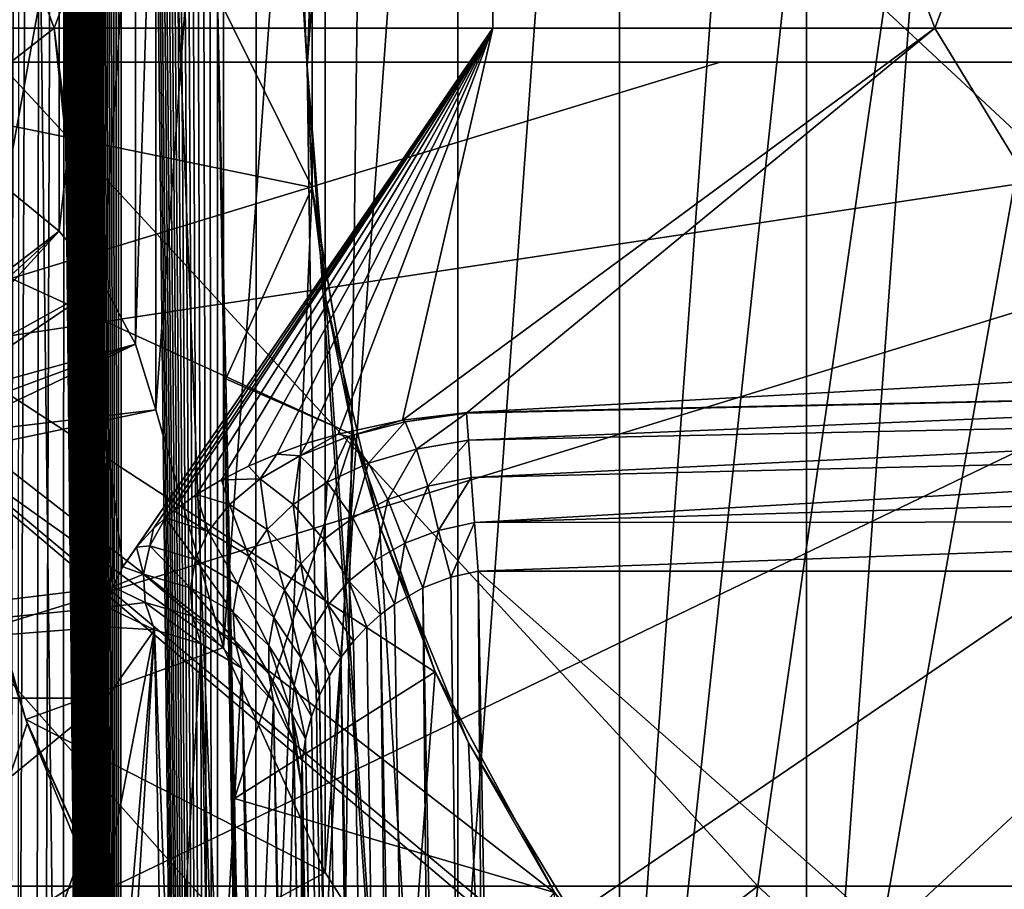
# Model space of a CAD drawing. Header units: metres. Extents: x -24 to 24, y -69 to 184.
# Tile 761 of 896: x -2.5 to -1.14, y 152.76 to 153.96. Entities that reach past the tile are written whole.
import ezdxf

# ---------------------------------------------------------------- set-up
doc = ezdxf.new("R2010")
doc.units = ezdxf.units.M
for name, color, linetype in [('4035', 7, 'CONTINUOUS'), ('4050', 7, 'CONTINUOUS'), ('4056', 2, 'CONTINUOUS'), ('4058', 2, 'CONTINUOUS'), ('4068', 2, 'CONTINUOUS'), ('4069', 2, 'CONTINUOUS'), ('4097', 7, 'CONTINUOUS'), ('4099', 7, 'CONTINUOUS'), ('4121', 7, 'CONTINUOUS'), ('4189', 7, 'CONTINUOUS'), ('4190', 7, 'CONTINUOUS'), ('4191', 7, 'CONTINUOUS'), ('4209', 7, 'CONTINUOUS'), ('4210', 7, 'CONTINUOUS'), ('4229', 7, 'CONTINUOUS'), ('4232', 7, 'CONTINUOUS'), ('607', 7, 'CONTINUOUS'), ('608', 7, 'CONTINUOUS'), ('618', 7, 'CONTINUOUS'), ('684', 7, 'CONTINUOUS'), ('685', 7, 'CONTINUOUS'), ('688', 7, 'CONTINUOUS'), ('689', 7, 'CONTINUOUS'), ('692', 7, 'CONTINUOUS'), ('697', 7, 'CONTINUOUS')]:
    doc.layers.add(name, color=color, linetype=linetype)

msp = doc.modelspace()

# ---------------------------------------------------------------- linework, layer by layer
at = {"layer": '4035'}
for points in [[(-2.173753, 147.8, -24.152377), (-4.330005, 147.8, -23.860293), (-4.316752, 160.06449, -23.862694)], [(-2.167046, 160.06449, -24.152979), (-2.173753, 147.8, -24.152377), (-4.316752, 160.06449, -23.862694)], [(0, 160.06449, -24.25), (-2.173753, 147.8, -24.152377), (-2.167046, 160.06449, -24.152979)], [(0, 160.06449, -24.25), (0, 147.8, -24.25), (-2.173753, 147.8, -24.152377)], [(-4.330005, 147.8, 23.860293), (-2.173753, 147.8, 24.152377), (-3.169051, 153.179163, 24.042039)], [(-3.169051, 153.179163, 24.042039), (-2.173753, 147.8, 24.152377), (-3.026469, 152.715525, 24.060403)]]:
    msp.add_3dface(points, dxfattribs=at)
at = {"layer": '4050'}
for points in [[(-2.111006, 147.74019, -23.455195), (-2.959514, 158.202198, -21.216058), (-4.205015, 147.74019, -23.171542)], [(-1.976525, 158.202198, -21.3301), (-2.959514, 158.202198, -21.216058), (-2.111006, 147.74019, -23.455195)], [(-0.989318, 158.202198, -21.398623), (-1.976525, 158.202198, -21.3301), (-2.111006, 147.74019, -23.455195)], [(0, 147.74019, -23.55), (-0.989318, 158.202198, -21.398623), (-2.111006, 147.74019, -23.455195)], [(-2.547603, 153.170466, 22.300147), (-2.487076, 152.985148, 22.344918), (-4.205015, 147.74019, 23.171542)], [(-2.487076, 152.985148, 22.344918), (-2.41304, 152.804675, 22.389965), (-4.205015, 147.74019, 23.171542)], [(-2.41304, 152.804675, 22.389965), (-2.325973, 152.630216, 22.434858), (-4.205015, 147.74019, 23.171542)]]:
    msp.add_3dface(points, dxfattribs=at)
at = {"layer": '4056'}
for points in [[(-2.5, 146.7, -4.35), (-2.359727, 146.7, -4.363234), (-2.498407, 160.029239, -4.350002)], [(-2.498407, 160.029239, -4.350002), (-2.359727, 146.7, -4.363234), (-2.4964, 160.028443, -4.350009)], [(-2.4964, 160.028443, -4.350009), (-2.359727, 146.7, -4.363234), (-2.494571, 160.027181, -4.35002)], [(-2.494571, 160.027181, -4.35002), (-2.359727, 146.7, -4.363234), (-2.49288, 160.02556, -4.350034)], [(-2.49288, 160.02556, -4.350034), (-2.359727, 146.7, -4.363234), (-2.491226, 160.023552, -4.350051)], [(-2.491226, 160.023552, -4.350051), (-2.359727, 146.7, -4.363234), (-2.4896, 160.02117, -4.350072)], [(-2.4896, 160.02117, -4.350072), (-2.359727, 146.7, -4.363234), (-2.488017, 160.018463, -4.350096)], [(-2.488017, 160.018463, -4.350096), (-2.359727, 146.7, -4.363234), (-2.486462, 160.015431, -4.350122)], [(-2.486462, 160.015431, -4.350122), (-2.359727, 146.7, -4.363234), (-2.484919, 160.012057, -4.350152)], [(-2.484919, 160.012057, -4.350152), (-2.359727, 146.7, -4.363234), (-2.483375, 160.008316, -4.350184)], [(-2.483375, 160.008316, -4.350184), (-2.359727, 146.7, -4.363234), (-2.481822, 160.004186, -4.35022)], [(-2.481822, 160.004186, -4.35022), (-2.359727, 146.7, -4.363234), (-2.480257, 159.99965, -4.35026)], [(-2.480257, 159.99965, -4.35026), (-2.359727, 146.7, -4.363234), (-2.478677, 159.99469, -4.350303)], [(-2.478677, 159.99469, -4.350303), (-2.359727, 146.7, -4.363234), (-2.477075, 159.989274, -4.35035)], [(-2.477075, 159.989274, -4.35035), (-2.359727, 146.7, -4.363234), (-2.475444, 159.983354, -4.350402)], [(-2.475444, 159.983354, -4.350402), (-2.359727, 146.7, -4.363234), (-2.473776, 159.976882, -4.350459)], [(-2.473776, 159.976882, -4.350459), (-2.359727, 146.7, -4.363234), (-2.472067, 159.969808, -4.35052)], [(-2.472067, 159.969808, -4.35052), (-2.359727, 146.7, -4.363234), (-2.470313, 159.96208, -4.350588)], [(-2.470313, 159.96208, -4.350588), (-2.359727, 146.7, -4.363234), (-2.468509, 159.953643, -4.350661)], [(-2.468509, 159.953643, -4.350661), (-2.359727, 146.7, -4.363234), (-2.466654, 159.944443, -4.350742)], [(-2.466654, 159.944443, -4.350742), (-2.359727, 146.7, -4.363234), (-2.464744, 159.934422, -4.350829)], [(-2.464744, 159.934422, -4.350829), (-2.359727, 146.7, -4.363234), (-2.462775, 159.92351, -4.350924)], [(-2.462775, 159.92351, -4.350924), (-2.359727, 146.7, -4.363234), (-2.460744, 159.91163, -4.351028)], [(-2.460744, 159.91163, -4.351028), (-2.359727, 146.7, -4.363234), (-2.458648, 159.8987, -4.351141)], [(-2.458648, 159.8987, -4.351141), (-2.359727, 146.7, -4.363234), (-2.456481, 159.884631, -4.351264)], [(-2.456481, 159.884631, -4.351264), (-2.359727, 146.7, -4.363234), (-2.454242, 159.86933, -4.351397)], [(-2.454242, 159.86933, -4.351397), (-2.359727, 146.7, -4.363234), (-2.451925, 159.852692, -4.351542)], [(-2.451925, 159.852692, -4.351542), (-2.359727, 146.7, -4.363234), (-2.449528, 159.834604, -4.3517)], [(-2.449528, 159.834604, -4.3517), (-2.359727, 146.7, -4.363234), (-2.447045, 159.814946, -4.351872)], [(-2.447045, 159.814946, -4.351872), (-2.359727, 146.7, -4.363234), (-2.444474, 159.793583, -4.352058)], [(-2.444474, 159.793583, -4.352058), (-2.359727, 146.7, -4.363234), (-2.44181, 159.770373, -4.352261)], [(-2.44181, 159.770373, -4.352261), (-2.359727, 146.7, -4.363234), (-2.439049, 159.745161, -4.352481)], [(-2.439049, 159.745161, -4.352481), (-2.359727, 146.7, -4.363234), (-2.436186, 159.717778, -4.35272)], [(-2.436186, 159.717778, -4.35272), (-2.359727, 146.7, -4.363234), (-2.433217, 159.688042, -4.352979)], [(-2.433217, 159.688042, -4.352979), (-2.359727, 146.7, -4.363234), (-2.430136, 159.655754, -4.353261)], [(-2.430136, 159.655754, -4.353261), (-2.359727, 146.7, -4.363234), (-2.42694, 159.620701, -4.353567)], [(-2.42694, 159.620701, -4.353567), (-2.359727, 146.7, -4.363234), (-2.423624, 159.58265, -4.353899)], [(-2.423624, 159.58265, -4.353899), (-2.359727, 146.7, -4.363234), (-2.420181, 159.541349, -4.354259)], [(-2.420181, 159.541349, -4.354259), (-2.359727, 146.7, -4.363234), (-2.416608, 159.496528, -4.354651)], [(-2.416608, 159.496528, -4.354651), (-2.359727, 146.7, -4.363234), (-2.412897, 159.447888, -4.355075)], [(-2.412897, 159.447888, -4.355075), (-2.359727, 146.7, -4.363234), (-2.409045, 159.395112, -4.355536)], [(-2.409045, 159.395112, -4.355536), (-2.359727, 146.7, -4.363234), (-2.405044, 159.337853, -4.356035)], [(-2.405044, 159.337853, -4.356035), (-2.359727, 146.7, -4.363234), (-2.400889, 159.275735, -4.356577)], [(-2.400889, 159.275735, -4.356577), (-2.359727, 146.7, -4.363234), (-2.396574, 159.208352, -4.357165)], [(-2.396574, 159.208352, -4.357165), (-2.359727, 146.7, -4.363234), (-2.392092, 159.135265, -4.357803)], [(-2.392092, 159.135265, -4.357803), (-2.359727, 146.7, -4.363234), (-2.387437, 159.055995, -4.358495)], [(-2.387437, 159.055995, -4.358495), (-2.359727, 146.7, -4.363234), (-2.382601, 158.970028, -4.359245)], [(-2.382601, 158.970028, -4.359245), (-2.359727, 146.7, -4.363234), (-2.377578, 158.876803, -4.360059)], [(-2.377578, 158.876803, -4.360059), (-2.359727, 146.7, -4.363234), (-2.37236, 158.775717, -4.360941)], [(-2.37236, 158.775717, -4.360941), (-2.359727, 146.7, -4.363234), (-2.366941, 158.666112, -4.361898)], [(-2.366941, 158.666112, -4.361898), (-2.359727, 146.7, -4.363234), (-2.361311, 158.54728, -4.362935)], [(-2.361311, 158.54728, -4.362935), (-2.359727, 146.7, -4.363234), (-2.355464, 158.418452, -4.364059)], [(-2.359727, 146.7, -4.363234), (-2.224405, 146.7, -4.402471), (-2.355464, 158.418452, -4.364059)], [(-2.355464, 158.418452, -4.364059), (-2.224405, 146.7, -4.402471), (-2.349391, 158.278796, -4.365278)], [(-2.349391, 158.278796, -4.365278), (-2.224405, 146.7, -4.402471), (-2.343084, 158.127411, -4.366599)], [(-2.343084, 158.127411, -4.366599), (-2.224405, 146.7, -4.402471), (-2.336534, 157.963321, -4.368031)], [(-2.336534, 157.963321, -4.368031), (-2.224405, 146.7, -4.402471), (-2.329733, 157.785471, -4.369583)], [(-2.329733, 157.785471, -4.369583), (-2.224405, 146.7, -4.402471), (-2.322672, 157.59272, -4.371265)], [(-2.322672, 157.59272, -4.371265), (-2.224405, 146.7, -4.402471), (-2.31534, 157.383807, -4.373088)], [(-2.31534, 157.383807, -4.373088), (-2.224405, 146.7, -4.402471), (-2.307726, 157.157295, -4.375065)], [(-2.307726, 157.157295, -4.375065), (-2.224405, 146.7, -4.402471), (-2.299816, 156.911576, -4.377209)], [(-2.299816, 156.911576, -4.377209), (-2.224405, 146.7, -4.402471), (-2.291595, 156.644872, -4.379537)], [(-2.291595, 156.644872, -4.379537), (-2.224405, 146.7, -4.402471), (-2.283046, 156.355209, -4.382064)], [(-2.283046, 156.355209, -4.382064), (-2.224405, 146.7, -4.402471), (-2.274154, 156.040391, -4.384812)], [(-2.274154, 156.040391, -4.384812), (-2.224405, 146.7, -4.402471), (-2.2649, 155.697964, -4.3878)], [(-2.2649, 155.697964, -4.3878), (-2.224405, 146.7, -4.402471), (-2.255265, 155.325177, -4.391053)], [(-2.255265, 155.325177, -4.391053), (-2.224405, 146.7, -4.402471), (-2.245227, 154.918933, -4.394599)], [(-2.245227, 154.918933, -4.394599), (-2.224405, 146.7, -4.402471), (-2.234762, 154.475726, -4.398466)], [(-2.234762, 154.475726, -4.398466), (-2.224405, 146.7, -4.402471), (-2.223845, 153.991568, -4.402692)], [(-2.224405, 146.7, -4.402471), (-2.098747, 146.695637, -4.466362), (-2.223845, 153.991568, -4.402692)], [(-2.223845, 153.991568, -4.402692), (-2.098747, 146.695637, -4.466362), (-2.212447, 153.461891, -4.407314)], [(-2.212447, 153.461891, -4.407314), (-2.098747, 146.695637, -4.466362), (-2.200536, 152.881424, -4.41238)], [(-2.200536, 152.881424, -4.41238), (-2.098747, 146.695637, -4.466362), (-2.188074, 152.244034, -4.417942)]]:
    msp.add_3dface(points, dxfattribs=at)
at = {"layer": '4058'}
for points in [[(-2.092826, 154.073427, -4.401977), (-2.223845, 153.991568, -4.402692), (-2.092826, 153.726573, -4.405004)], [(-2.223845, 153.991568, -4.402692), (-2.212447, 153.461891, -4.407314), (-2.092826, 153.726573, -4.405004)], [(-2.092826, 153.726573, -4.405004), (-2.212447, 153.461891, -4.407314), (-2.035739, 153.384483, -4.40799)], [(-2.212447, 153.461891, -4.407314), (-2.200536, 152.881424, -4.41238), (-2.035739, 153.384483, -4.40799)], [(-2.035739, 153.384483, -4.40799), (-2.200536, 152.881424, -4.41238), (-1.923132, 153.05646, -4.410852)], [(-1.923132, 153.05646, -4.410852), (-2.200536, 152.881424, -4.41238), (-1.758052, 152.751412, -4.413514)], [(-2.200536, 152.881424, -4.41238), (-2.188074, 152.244034, -4.417942), (-1.758052, 152.751412, -4.413514)]]:
    msp.add_3dface(points, dxfattribs=at)
at = {"layer": '4068'}
for points in [[(-2.092826, 153.726573, 5.435004), (-2.4, 160.902618, 5.37238), (-2.092826, 154.073427, 5.431977)], [(-2.4, 146.695637, 5.496362), (-2.4, 160.902618, 5.37238), (-2.092826, 153.726573, 5.435004)], [(-2.035739, 153.384483, 5.43799), (-2.4, 146.695637, 5.496362), (-2.092826, 153.726573, 5.435004)], [(-1.923132, 153.05646, 5.440852), (-2.4, 146.695637, 5.496362), (-2.035739, 153.384483, 5.43799)], [(-1.758052, 152.751412, 5.443514), (-2.4, 146.695637, 5.496362), (-1.923132, 153.05646, 5.440852)]]:
    msp.add_3dface(points, dxfattribs=at)
at = {"layer": '4069'}
for points in [[(-2.492755, 160.902624, 5.35393), (-2.558981, 146.695637, 5.46007), (-2.520541, 160.902626, 5.340281)], [(-2.520986, 146.695637, 5.475809), (-2.558981, 146.695637, 5.46007), (-2.492755, 160.902624, 5.35393)], [(-2.461751, 160.902624, 5.364382), (-2.520986, 146.695637, 5.475809), (-2.492755, 160.902624, 5.35393)], [(-2.481534, 146.695637, 5.487174), (-2.520986, 146.695637, 5.475809), (-2.461751, 160.902624, 5.364382)], [(-2.431637, 160.902621, 5.370306), (-2.481534, 146.695637, 5.487174), (-2.461751, 160.902624, 5.364382)], [(-2.441008, 146.695637, 5.49406), (-2.481534, 146.695637, 5.487174), (-2.431637, 160.902621, 5.370306)], [(-2.4, 160.902618, 5.37238), (-2.441008, 146.695637, 5.49406), (-2.431637, 160.902621, 5.370306)], [(-2.4, 160.902618, 5.37238), (-2.4, 146.695637, 5.496362), (-2.441008, 146.695637, 5.49406)]]:
    msp.add_3dface(points, dxfattribs=at)
at = {"layer": '4097'}
for points in [[(-2.956938, 161.014521, 8.573859), (-2.380527, 146.863365, 8.012526), (-2.554255, 161.000688, 8.739765)], [(-2.753359, 146.863365, 7.851187), (-2.380527, 146.863365, 8.012526), (-2.956938, 161.014521, 8.573859)], [(-2.075781, 154.218017, 8.530092), (-2.554255, 161.000688, 8.739765), (-2.099992, 153.894321, 8.504521)], [(-2.554255, 161.000688, 8.739765), (-1.9983, 146.863365, 8.150136), (-2.099992, 153.894321, 8.504521)], [(-2.380527, 146.863365, 8.012526), (-1.9983, 146.863365, 8.150136), (-2.554255, 161.000688, 8.739765)], [(-2.099992, 153.894321, 8.504521), (-1.608187, 146.863365, 8.263474), (-2.07434, 153.572719, 8.495057)], [(-1.9983, 146.863365, 8.150136), (-1.608187, 146.863365, 8.263474), (-2.099992, 153.894321, 8.504521)], [(-2.07434, 153.572719, 8.495057), (-1.608187, 146.863365, 8.263474), (-1.999773, 153.258978, 8.501198)], [(-1.999773, 153.258978, 8.501198), (-1.608187, 146.863365, 8.263474), (-1.877091, 152.958442, 8.521292)], [(-1.877091, 152.958442, 8.521292), (-1.608187, 146.863365, 8.263474), (-1.707408, 152.677397, 8.552536)]]:
    msp.add_3dface(points, dxfattribs=at)
at = {"layer": '4099'}
for points in [[(-2.092814, 153.726433, -7.826314), (-3.344558, 153.983029, -7.839761), (-2.092814, 154.073567, -7.844506)], [(2.971432, 146.863365, -7.466635), (-2.971432, 146.863365, -7.466635), (-3.344558, 153.983029, -7.839761)], [(-2.035639, 153.384088, -7.808372), (-3.344558, 153.983029, -7.839761), (-2.092814, 153.726433, -7.826314)], [(-1.922878, 153.055882, -7.791171), (-3.344558, 153.983029, -7.839761), (-2.035639, 153.384088, -7.808372)], [(-1.757622, 152.750755, -7.77518), (-3.344558, 153.983029, -7.839761), (-1.922878, 153.055882, -7.791171)], [(-1.544442, 152.477082, -7.760838), (-3.344558, 153.983029, -7.839761), (-1.757622, 152.750755, -7.77518)], [(-1.289207, 152.242308, -7.748534), (-3.344558, 153.983029, -7.839761), (-1.544442, 152.477082, -7.760838)], [(2.971432, 146.863365, -7.466635), (-3.344558, 153.983029, -7.839761), (-1.289207, 152.242308, -7.748534)]]:
    msp.add_3dface(points, dxfattribs=at)
at = {"layer": '4121'}
for points in [[(-2.092826, 153.726573, -4.405004), (-2.092814, 153.726433, -7.826314), (-2.092814, 154.073567, -7.844506)], [(-2.092826, 154.073427, -4.401977), (-2.092826, 153.726573, -4.405004), (-2.092814, 154.073567, -7.844506)], [(-2.092826, 153.726573, -4.405004), (-2.035739, 153.384483, -4.40799), (-2.092814, 153.726433, -7.826314)], [(-2.035739, 153.384483, -4.40799), (-2.035639, 153.384088, -7.808372), (-2.092814, 153.726433, -7.826314)], [(-2.035739, 153.384483, -4.40799), (-1.923132, 153.05646, -4.410852), (-2.035639, 153.384088, -7.808372)], [(-1.923132, 153.05646, -4.410852), (-1.922878, 153.055882, -7.791171), (-2.035639, 153.384088, -7.808372)], [(-1.923132, 153.05646, -4.410852), (-1.758052, 152.751412, -4.413514), (-1.922878, 153.055882, -7.791171)], [(-1.758052, 152.751412, -4.413514), (-1.757622, 152.750755, -7.77518), (-1.922878, 153.055882, -7.791171)]]:
    msp.add_3dface(points, dxfattribs=at)
at = {"layer": '4189'}
for points in [[(-1.409423, 152.008551, 21.05), (-1.121322, 155.975256, 21.05), (-1.121322, 151.824744, 21.05)], [(-1.409423, 155.791449, 21.05), (-1.121322, 155.975256, 21.05), (-1.409423, 152.008551, 21.05)], [(-1.66794, 152.23206, 21.05), (-1.409423, 155.791449, 21.05), (-1.409423, 152.008551, 21.05)], [(-1.66794, 155.56794, 21.05), (-1.409423, 155.791449, 21.05), (-1.66794, 152.23206, 21.05)], [(-1.891449, 152.490577, 21.05), (-1.66794, 155.56794, 21.05), (-1.66794, 152.23206, 21.05)], [(-1.891449, 155.309423, 21.05), (-1.66794, 155.56794, 21.05), (-1.891449, 152.490577, 21.05)], [(-2.075256, 152.778678, 21.05), (-1.891449, 155.309423, 21.05), (-1.891449, 152.490577, 21.05)], [(-2.075256, 155.021322, 21.05), (-1.891449, 155.309423, 21.05), (-2.075256, 152.778678, 21.05)], [(-2.215505, 153.090315, 21.05), (-2.075256, 155.021322, 21.05), (-2.075256, 152.778678, 21.05)], [(-2.215505, 154.709685, 21.05), (-2.075256, 155.021322, 21.05), (-2.215505, 153.090315, 21.05)], [(-2.309251, 153.418947, 21.05), (-2.215505, 154.709685, 21.05), (-2.215505, 153.090315, 21.05)], [(-2.309251, 154.381053, 21.05), (-2.215505, 154.709685, 21.05), (-2.309251, 153.418947, 21.05)], [(-2.337502, 153.50958, 21.05), (-2.309251, 154.381053, 21.05), (-2.309251, 153.418947, 21.05)], [(-2.337502, 154.29042, 21.05), (-2.309251, 154.381053, 21.05), (-2.337502, 153.50958, 21.05)], [(-2.382658, 153.59308, 21.05), (-2.337502, 154.29042, 21.05), (-2.337502, 153.50958, 21.05)], [(-2.382658, 154.20692, 21.05), (-2.337502, 154.29042, 21.05), (-2.382658, 153.59308, 21.05)], [(-2.443033, 153.666335, 21.05), (-2.382658, 154.20692, 21.05), (-2.382658, 153.59308, 21.05)], [(-2.443033, 154.133665, 21.05), (-2.382658, 154.20692, 21.05), (-2.443033, 153.666335, 21.05)], [(-2.516376, 153.72661, 21.05), (-2.443033, 154.133665, 21.05), (-2.443033, 153.666335, 21.05)], [(-2.516376, 154.07339, 21.05), (-2.443033, 154.133665, 21.05), (-2.516376, 153.72661, 21.05)]]:
    msp.add_3dface(points, dxfattribs=at)
at = {"layer": '4190'}
for points in [[(-1.116538, 156.744893, 24.155875), (-1.528077, 156.546707, 24.155875), (0, 153.9, 24.25)], [(-1.528077, 156.546707, 24.155875), (-1.905481, 156.289397, 24.155875), (0, 153.9, 24.25)], [(-1.905481, 156.289397, 24.155875), (-2.240319, 155.978713, 24.155875), (0, 153.9, 24.25)], [(-2.240319, 155.978713, 24.155875), (-2.525113, 155.621593, 24.155875), (0, 153.9, 24.25)], [(-2.525113, 155.621593, 24.155875), (-2.753499, 155.226015, 24.155875), (0, 153.9, 24.25)], [(-2.753499, 155.226015, 24.155875), (-2.920378, 154.800817, 24.155875), (0, 153.9, 24.25)], [(-2.920378, 154.800817, 24.155875), (-3.022019, 154.355496, 24.155875), (0, 153.9, 24.25)], [(-3.022019, 154.355496, 24.155875), (-3.056154, 153.9, 24.155875), (0, 153.9, 24.25)], [(0, 153.9, 24.25), (-3.056154, 153.9, 24.155875), (-1.528801, 153.9, 24.226463)]]:
    msp.add_3dface(points, dxfattribs=at)
at = {"layer": '4191'}
for points in [[(-1.528801, 153.9, 24.226463), (-3.056154, 153.9, 24.155875), (-3.022019, 153.444504, 24.155875)], [(-2.920378, 152.999183, 24.155875), (0, 153.9, 24.25), (-3.022019, 153.444504, 24.155875)], [(0, 153.9, 24.25), (-1.528801, 153.9, 24.226463), (-3.022019, 153.444504, 24.155875)], [(-2.753499, 152.573985, 24.155875), (0, 153.9, 24.25), (-2.920378, 152.999183, 24.155875)], [(-2.525113, 152.178407, 24.155875), (0, 153.9, 24.25), (-2.753499, 152.573985, 24.155875)], [(-2.240319, 151.821287, 24.155875), (0, 153.9, 24.25), (-2.525113, 152.178407, 24.155875)], [(-1.905481, 151.510603, 24.155875), (0, 153.9, 24.25), (-2.240319, 151.821287, 24.155875)], [(-1.528077, 151.253293, 24.155875), (0, 153.9, 24.25), (-1.905481, 151.510603, 24.155875)], [(-1.116538, 151.055107, 24.155875), (0, 153.9, 24.25), (-1.528077, 151.253293, 24.155875)]]:
    msp.add_3dface(points, dxfattribs=at)
at = {"layer": '4209'}
for points in [[(-2.309251, 153.418947, 21.05), (-2.215505, 153.090315, 21.05), (-2.594307, 153.359566, 21.85)], [(-2.594307, 153.359566, 21.85), (-2.215505, 153.090315, 21.05), (-2.488989, 152.990367, 21.85)], [(-2.215505, 153.090315, 21.05), (-2.075256, 152.778678, 21.05), (-2.488989, 152.990367, 21.85)], [(-2.488989, 152.990367, 21.85), (-2.075256, 152.778678, 21.05), (-2.331428, 152.640261, 21.85)], [(-2.075256, 152.778678, 21.05), (-1.891449, 152.490577, 21.05), (-2.331428, 152.640261, 21.85)]]:
    msp.add_3dface(points, dxfattribs=at)
at = {"layer": '4210'}
for points in [[(-2.516376, 153.72661, 21.05), (-2.443033, 153.666335, 21.05), (-2.678646, 153.484842, 21.85)], [(-2.678646, 153.484842, 21.85), (-2.443033, 153.666335, 21.05), (-2.658204, 153.469119, 21.85)], [(-2.443033, 153.666335, 21.05), (-2.639948, 153.450888, 21.85), (-2.658204, 153.469119, 21.85)], [(-2.443033, 153.666335, 21.05), (-2.382658, 153.59308, 21.05), (-2.639948, 153.450888, 21.85)], [(-2.382658, 153.59308, 21.05), (-2.624198, 153.43047, 21.85), (-2.639948, 153.450888, 21.85)], [(-2.382658, 153.59308, 21.05), (-2.337502, 153.50958, 21.05), (-2.624198, 153.43047, 21.85)], [(-2.337502, 153.50958, 21.05), (-2.611206, 153.408195, 21.85), (-2.624198, 153.43047, 21.85)], [(-2.337502, 153.50958, 21.05), (-2.601184, 153.384421, 21.85), (-2.611206, 153.408195, 21.85)], [(-2.337502, 153.50958, 21.05), (-2.309251, 153.418947, 21.05), (-2.601184, 153.384421, 21.85)], [(-2.309251, 153.418947, 21.05), (-2.594307, 153.359566, 21.85), (-2.601184, 153.384421, 21.85)]]:
    msp.add_3dface(points, dxfattribs=at)
at = {"layer": '4229'}
for points in [[(-2.092826, 154.073427, 5.431977), (-2.075781, 154.218017, 8.530092), (-2.099992, 153.894321, 8.504521)], [(-2.092826, 153.726573, 5.435004), (-2.092826, 154.073427, 5.431977), (-2.099992, 153.894321, 8.504521)], [(-2.092826, 153.726573, 5.435004), (-2.099992, 153.894321, 8.504521), (-2.07434, 153.572719, 8.495057)], [(-2.035739, 153.384483, 5.43799), (-2.092826, 153.726573, 5.435004), (-2.07434, 153.572719, 8.495057)], [(-2.035739, 153.384483, 5.43799), (-2.07434, 153.572719, 8.495057), (-1.999773, 153.258978, 8.501198)], [(-1.923132, 153.05646, 5.440852), (-2.035739, 153.384483, 5.43799), (-1.999773, 153.258978, 8.501198)], [(-1.923132, 153.05646, 5.440852), (-1.999773, 153.258978, 8.501198), (-1.877091, 152.958442, 8.521292)], [(-1.758052, 152.751412, 5.443514), (-1.923132, 153.05646, 5.440852), (-1.877091, 152.958442, 8.521292)], [(-1.758052, 152.751412, 5.443514), (-1.877091, 152.958442, 8.521292), (-1.707408, 152.677397, 8.552536)]]:
    msp.add_3dface(points, dxfattribs=at)
at = {"layer": '4232'}
for points in [[(-2.594307, 153.359566, 22.256031), (-2.594307, 153.359566, 21.85), (-2.488989, 152.990367, 21.85)], [(-2.547603, 153.170466, 22.300147), (-2.594307, 153.359566, 22.256031), (-2.488989, 152.990367, 21.85)], [(-2.487076, 152.985148, 22.344918), (-2.547603, 153.170466, 22.300147), (-2.488989, 152.990367, 21.85)], [(-2.487076, 152.985148, 22.344918), (-2.488989, 152.990367, 21.85), (-2.331428, 152.640261, 21.85)], [(-2.41304, 152.804675, 22.389965), (-2.487076, 152.985148, 22.344918), (-2.331428, 152.640261, 21.85)], [(-2.325973, 152.630216, 22.434858), (-2.41304, 152.804675, 22.389965), (-2.331428, 152.640261, 21.85)]]:
    msp.add_3dface(points, dxfattribs=at)
at = {"layer": '607'}
for points in [[(-3.632903, 153.020137, 12.904365), (-2.449551, 153.94681, 11.236089), (-2.368501, 153.174024, 12.897541)], [(-2.449551, 153.94681, 11.236089), (-3.632903, 153.020137, 12.904365), (-3.048581, 153.94681, 11.08856)], [(-2.368501, 153.174024, 12.897541), (-2.449551, 153.94681, 11.236089), (-2.354808, 153.20185, 12.845321)], [(-2.449551, 153.94681, 11.236089), (-1.843224, 153.94681, 11.351323), (-2.354808, 153.20185, 12.845321)], [(-2.354808, 153.20185, 12.845321), (-1.843224, 153.94681, 11.351323), (-2.335871, 153.228891, 12.795326)], [(-2.335871, 153.228891, 12.795326), (-1.843224, 153.94681, 11.351323), (-2.312193, 153.25472, 12.748325)], [(-2.312193, 153.25472, 12.748325), (-1.843224, 153.94681, 11.351323), (-2.295736, 153.269674, 12.721484)], [(-2.295736, 153.269674, 12.721484), (-1.843224, 153.94681, 11.351323), (-2.284317, 153.279039, 12.704828)], [(-2.284317, 153.279039, 12.704828), (-1.843224, 153.94681, 11.351323), (-2.252805, 153.301631, 12.66519)], [(-2.252805, 153.301631, 12.66519), (-1.843224, 153.94681, 11.351323), (-2.218225, 153.322333, 12.629657)], [(-2.218225, 153.322333, 12.629657), (-1.843224, 153.94681, 11.351323), (-2.181087, 153.341063, 12.598327)], [(-2.181087, 153.341063, 12.598327), (-1.843224, 153.94681, 11.351323), (-2.141708, 153.357828, 12.571146)], [(-2.141708, 153.357828, 12.571146), (-1.843224, 153.94681, 11.351323), (-2.100289, 153.372643, 12.548068)], [(-2.100289, 153.372643, 12.548068), (-1.843224, 153.94681, 11.351323), (-2.057229, 153.385439, 12.529174)], [(-2.057229, 153.385439, 12.529174), (-1.843224, 153.94681, 11.351323), (-1.968285, 153.404629, 12.504342)], [(-1.968285, 153.404629, 12.504342), (-1.231922, 153.94681, 11.433826), (-1.878664, 153.415415, 12.496096)], [(-1.843224, 153.94681, 11.351323), (-1.231922, 153.94681, 11.433826), (-1.968285, 153.404629, 12.504342)], [(-1.878664, 153.415415, 12.496096), (-1.231922, 153.94681, 11.433826), (-0.93962, 153.467519, 12.495364)], [(-1.231922, 153.94681, 11.433826), (-0.616761, 153.94681, 11.483449), (-0.93962, 153.467519, 12.495364)], [(-2.376633, 153.145891, 12.951097), (-3.632903, 153.020137, 12.904365), (-2.368501, 153.174024, 12.897541)], [(-2.37886, 153.118666, 13.003688), (-3.632903, 153.020137, 12.904365), (-2.376633, 153.145891, 12.951097)], [(-2.377298, 153.019951, 13.193878), (-3.632903, 153.020137, 12.904365), (-2.37886, 153.118666, 13.003688)], [(-2.377298, 153.019951, 13.193878), (-3.676074, 151.953257, 14.789633), (-3.632903, 153.020137, 12.904365)], [(-2.373415, 152.793069, 13.61828), (-3.676074, 151.953257, 14.789633), (-2.377298, 153.019951, 13.193878)], [(-2.367334, 152.453637, 14.222887), (-3.676074, 151.953257, 14.789633), (-2.373415, 152.793069, 13.61828)]]:
    msp.add_3dface(points, dxfattribs=at)
at = {"layer": '608'}
for points in [[(-2.942276, 152.759811, 16.487581), (-1.476892, 152.759811, 16.682809), (-2.595123, 153.973756, 14.555386)], [(-2.595123, 153.973756, 14.555386), (-1.476892, 152.759811, 16.682809), (-1.302627, 153.973756, 14.727426)], [(-1.476892, 152.759811, 16.682809), (0, 152.759811, 16.748054), (-1.302627, 153.973756, 14.727426)], [(-1.302627, 153.973756, 14.727426), (0, 152.759811, 16.748054), (0, 153.973756, 14.784922)], [(-1.635792, 151.398531, 18.540022), (-1.476892, 152.759811, 16.682809), (-3.258923, 151.398531, 18.32451)], [(-1.476892, 152.759811, 16.682809), (-2.942276, 152.759811, 16.487581), (-3.258923, 151.398531, 18.32451)], [(0, 151.398531, 18.612046), (-1.476892, 152.759811, 16.682809), (-1.635792, 151.398531, 18.540022)], [(0, 152.759811, 16.748054), (-1.476892, 152.759811, 16.682809), (0, 151.398531, 18.612046)]]:
    msp.add_3dface(points, dxfattribs=at)
at = {"layer": '618'}
for points in [[(-2.449551, 153.94681, 11.236089), (-3.048581, 153.94681, 11.08856), (-3.048173, 155.578302, 11.088672)], [(-1.842768, 155.578302, 11.351397), (-2.449551, 153.94681, 11.236089), (-3.048173, 155.578302, 11.088672)], [(-1.843224, 153.94681, 11.351323), (-2.449551, 153.94681, 11.236089), (-1.842768, 155.578302, 11.351397)], [(-1.231922, 153.94681, 11.433826), (-1.843224, 153.94681, 11.351323), (-1.842768, 155.578302, 11.351397)], [(-0.616261, 155.578302, 11.483476), (-1.231922, 153.94681, 11.433826), (-1.842768, 155.578302, 11.351397)], [(-0.616761, 153.94681, 11.483449), (-1.231922, 153.94681, 11.433826), (-0.616261, 155.578302, 11.483476)]]:
    msp.add_3dface(points, dxfattribs=at)
at = {"layer": '684'}
msp.add_3dface([(-2.10823, 152.900471, 12.891732), (-2.054115, 149.800234, 12.945847), (-2.10262, 152.579111, 13.498273)], dxfattribs=at)
at = {"layer": '685'}
for points in [[(1.863423, 153.195812, 12.636615), (-1.863421, 153.195687, 12.636617), (0, 153.264582, 12.635415)], [(1.80673, 149.947897, 12.693308), (-1.863421, 153.195687, 12.636617), (1.863423, 153.195812, 12.636615)], [(-1.806729, 149.947838, 12.693309), (-1.863421, 153.195687, 12.636617), (1.80673, 149.947897, 12.693308)]]:
    msp.add_3dface(points, dxfattribs=at)
at = {"layer": '688'}
for points in [[(-2.377298, 153.019951, 13.193878), (-2.37886, 153.118666, 13.003688), (-2.31108, 153.11459, 13.003687)], [(-2.373415, 152.793069, 13.61828), (-2.377298, 153.019951, 13.193878), (-2.31108, 153.11459, 13.003687)], [(-2.367334, 152.453637, 14.222887), (-2.373415, 152.793069, 13.61828), (-2.31108, 153.11459, 13.003687)], [(-2.351342, 152.455181, 14.221833), (-2.367334, 152.453637, 14.222887), (-2.31108, 153.11459, 13.003687)], [(-2.299511, 152.45155, 14.219213), (-2.351342, 152.455181, 14.221833), (-2.31108, 153.11459, 13.003687)], [(-2.246533, 153.095401, 12.993239), (-2.286281, 152.449081, 14.217654), (-2.31108, 153.11459, 13.003687)], [(-2.286281, 152.449081, 14.217654), (-2.299511, 152.45155, 14.219213), (-2.31108, 153.11459, 13.003687)], [(-2.235037, 152.432922, 14.207805), (-2.286281, 152.449081, 14.217654), (-2.246533, 153.095401, 12.993239)], [(-2.190281, 153.061402, 12.975248), (-2.225367, 152.428551, 14.205184), (-2.246533, 153.095401, 12.993239)], [(-2.225367, 152.428551, 14.205184), (-2.235037, 152.432922, 14.207805), (-2.246533, 153.095401, 12.993239)], [(-2.178844, 152.399897, 14.188167), (-2.225367, 152.428551, 14.205184), (-2.190281, 153.061402, 12.975248)], [(-2.146506, 153.015119, 12.951053), (-2.172777, 152.395001, 14.185278), (-2.190281, 153.061402, 12.975248)], [(-2.172777, 152.395001, 14.185278), (-2.178844, 152.399897, 14.188167), (-2.190281, 153.061402, 12.975248)], [(-2.135097, 152.354924, 14.161754), (-2.172777, 152.395001, 14.185278), (-2.146506, 153.015119, 12.951053)], [(-2.118459, 152.959992, 12.92245), (-2.13212, 152.350732, 14.159302), (-2.146506, 153.015119, 12.951053)], [(-2.13212, 152.350732, 14.159302), (-2.135097, 152.354924, 14.161754), (-2.146506, 153.015119, 12.951053)], [(-2.107041, 152.301338, 14.130524), (-2.13212, 152.350732, 14.159302), (-2.118459, 152.959992, 12.92245)], [(-2.106184, 152.298781, 14.129039), (-2.107041, 152.301338, 14.130524), (-2.118459, 152.959992, 12.92245)], [(-2.10823, 152.900471, 12.891732), (-2.106184, 152.298781, 14.129039), (-2.118459, 152.959992, 12.92245)], [(-2.10823, 152.900471, 12.891732), (-2.10262, 152.579111, 13.498273), (-2.106184, 152.298781, 14.129039)]]:
    msp.add_3dface(points, dxfattribs=at)
at = {"layer": '689'}
for points in [[(-1.878664, 153.415415, 12.496096), (-0.93962, 153.467519, 12.495364), (0, 153.455589, 12.541432)], [(-1.879847, 153.414438, 12.497899), (0, 153.455589, 12.541432), (-1.877008, 153.377158, 12.553146)], [(-1.878664, 153.415415, 12.496096), (0, 153.455589, 12.541432), (-1.879847, 153.414438, 12.497899)], [(0, 153.455589, 12.541432), (0, 153.41686, 12.580293), (-1.877008, 153.377158, 12.553146)], [(-1.877008, 153.377158, 12.553146), (0, 153.41686, 12.580293), (-1.873088, 153.325115, 12.597516)], [(0, 153.41686, 12.580293), (0, 153.370587, 12.60977), (-1.873088, 153.325115, 12.597516)], [(-1.873088, 153.325115, 12.597516), (0, 153.370587, 12.60977), (-1.868441, 153.263014, 12.626056)], [(0, 153.370587, 12.60977), (0, 153.318998, 12.628444), (-1.868441, 153.263014, 12.626056)], [(0, 153.318998, 12.628444), (0, 153.264582, 12.635415), (-1.868441, 153.263014, 12.626056)], [(0, 153.264582, 12.635415), (-1.863421, 153.195687, 12.636617), (-1.868441, 153.263014, 12.626056)]]:
    msp.add_3dface(points, dxfattribs=at)
at = {"layer": '692'}
for points in [[(-1.863421, 153.195687, 12.636617), (-1.814742, 146.7, 12.758517), (-1.901406, 153.187461, 12.639685)], [(-1.814742, 146.7, 12.758517), (-1.863421, 153.195687, 12.636617), (-1.806729, 149.947838, 12.693309)], [(-1.901406, 153.187461, 12.639685), (-1.814742, 146.7, 12.758517), (-1.93994, 153.172802, 12.649143)], [(-1.93994, 153.172802, 12.649143), (-1.875028, 146.7, 12.783488), (-1.979013, 153.150287, 12.666153)], [(-1.814742, 146.7, 12.758517), (-1.875028, 146.7, 12.783488), (-1.93994, 153.172802, 12.649143)], [(-1.979013, 153.150287, 12.666153), (-1.875028, 146.7, 12.783488), (-1.998455, 153.135646, 12.677948)], [(-1.998455, 153.135646, 12.677948), (-1.926793, 146.7, 12.823207), (-2.017528, 153.118537, 12.692176)], [(-1.875028, 146.7, 12.783488), (-1.926793, 146.7, 12.823207), (-1.998455, 153.135646, 12.677948)], [(-2.017528, 153.118537, 12.692176), (-1.926793, 146.7, 12.823207), (-2.035936, 153.098827, 12.709003)], [(-2.035936, 153.098827, 12.709003), (-1.926793, 146.7, 12.823207), (-2.053285, 153.076463, 12.728532)], [(-2.053285, 153.076463, 12.728532), (-1.966512, 146.7, 12.874972), (-2.069093, 153.051502, 12.750744)], [(-1.926793, 146.7, 12.823207), (-1.966512, 146.7, 12.874972), (-2.053285, 153.076463, 12.728532)], [(-2.069093, 153.051502, 12.750744), (-1.966512, 146.7, 12.874972), (-2.082849, 153.024148, 12.775506)], [(-2.082849, 153.024148, 12.775506), (-1.991483, 146.7, 12.935258), (-2.094038, 152.99477, 12.802517)], [(-1.966512, 146.7, 12.874972), (-1.991483, 146.7, 12.935258), (-2.082849, 153.024148, 12.775506)], [(-2.094038, 152.99477, 12.802517), (-1.991483, 146.7, 12.935258), (-2.102202, 152.963894, 12.831325)], [(-2.102202, 152.963894, 12.831325), (-2, 146.7, 12.999962), (-2.106991, 152.932205, 12.861292)], [(-1.991483, 146.7, 12.935258), (-2, 146.7, 12.999962), (-2.102202, 152.963894, 12.831325)], [(-2.054115, 149.800234, 12.945847), (-2.10823, 152.900471, 12.891732), (-2.106991, 152.932205, 12.861292)], [(-2, 146.7, 12.999962), (-2.054115, 149.800234, 12.945847), (-2.106991, 152.932205, 12.861292)]]:
    msp.add_3dface(points, dxfattribs=at)
at = {"layer": '697'}
for points in [[(-1.968285, 153.404629, 12.504342), (-1.878664, 153.415415, 12.496096), (-1.964669, 153.402345, 12.509322)], [(-1.878664, 153.415415, 12.496096), (-1.879847, 153.414438, 12.497899), (-1.964669, 153.402345, 12.509322)], [(-1.964669, 153.402345, 12.509322), (-1.879847, 153.414438, 12.497899), (-1.948846, 153.364652, 12.563836)], [(-1.879847, 153.414438, 12.497899), (-1.877008, 153.377158, 12.553146), (-1.948846, 153.364652, 12.563836)], [(-2.057229, 153.385439, 12.529174), (-1.968285, 153.404629, 12.504342), (-2.042675, 153.382138, 12.537403)], [(-2.042675, 153.382138, 12.537403), (-1.968285, 153.404629, 12.504342), (-1.964669, 153.402345, 12.509322)], [(-2.042675, 153.382138, 12.537403), (-1.964669, 153.402345, 12.509322), (-2.015033, 153.345162, 12.58753)], [(-1.964669, 153.402345, 12.509322), (-1.948846, 153.364652, 12.563836), (-2.015033, 153.345162, 12.58753)], [(-2.110046, 153.355261, 12.578939), (-2.057229, 153.385439, 12.529174), (-2.042675, 153.382138, 12.537403)], [(-2.100289, 153.372643, 12.548068), (-2.057229, 153.385439, 12.529174), (-2.110046, 153.355261, 12.578939)], [(-2.110046, 153.355261, 12.578939), (-2.042675, 153.382138, 12.537403), (-2.072285, 153.319078, 12.622627)], [(-2.042675, 153.382138, 12.537403), (-2.015033, 153.345162, 12.58753), (-2.072285, 153.319078, 12.622627)], [(-2.141708, 153.357828, 12.571146), (-2.100289, 153.372643, 12.548068), (-2.110046, 153.355261, 12.578939)], [(-1.877008, 153.377158, 12.553146), (-1.933022, 153.313315, 12.60575), (-1.948846, 153.364652, 12.563836)], [(-1.877008, 153.377158, 12.553146), (-1.873088, 153.325115, 12.597516), (-1.933022, 153.313315, 12.60575)], [(-2.181087, 153.341063, 12.598327), (-2.141708, 153.357828, 12.571146), (-2.165022, 153.323445, 12.630265)], [(-2.165022, 153.323445, 12.630265), (-2.141708, 153.357828, 12.571146), (-2.110046, 153.355261, 12.578939)], [(-2.165022, 153.323445, 12.630265), (-2.110046, 153.355261, 12.578939), (-2.119114, 153.288021, 12.666061)], [(-2.110046, 153.355261, 12.578939), (-2.072285, 153.319078, 12.622627), (-2.119114, 153.288021, 12.666061)], [(-1.948846, 153.364652, 12.563836), (-1.988529, 153.294722, 12.62491), (-2.015033, 153.345162, 12.58753)], [(-1.933022, 153.313315, 12.60575), (-1.988529, 153.294722, 12.62491), (-1.948846, 153.364652, 12.563836)], [(-2.218225, 153.322333, 12.629657), (-2.181087, 153.341063, 12.598327), (-2.165022, 153.323445, 12.630265)], [(-2.015033, 153.345162, 12.58753), (-2.036968, 153.269657, 12.653514), (-2.072285, 153.319078, 12.622627)], [(-1.988529, 153.294722, 12.62491), (-2.036968, 153.269657, 12.653514), (-2.015033, 153.345162, 12.58753)], [(-2.252805, 153.301631, 12.66519), (-2.218225, 153.322333, 12.629657), (-2.207132, 153.288164, 12.688027)], [(-2.207132, 153.288164, 12.688027), (-2.218225, 153.322333, 12.629657), (-2.165022, 153.323445, 12.630265)], [(-2.207132, 153.288164, 12.688027), (-2.165022, 153.323445, 12.630265), (-2.15511, 153.253395, 12.71502)], [(-2.165022, 153.323445, 12.630265), (-2.119114, 153.288021, 12.666061), (-2.15511, 153.253395, 12.71502)], [(-2.072285, 153.319078, 12.622627), (-2.077108, 153.239597, 12.689176), (-2.119114, 153.288021, 12.666061)], [(-2.036968, 153.269657, 12.653514), (-2.077108, 153.239597, 12.689176), (-2.072285, 153.319078, 12.622627)], [(-1.933022, 153.313315, 12.60575), (-1.965131, 153.234564, 12.646767), (-1.988529, 153.294722, 12.62491)], [(-1.918371, 153.252148, 12.631949), (-1.965131, 153.234564, 12.646767), (-1.933022, 153.313315, 12.60575)], [(-1.873088, 153.325115, 12.597516), (-1.918371, 153.252148, 12.631949), (-1.933022, 153.313315, 12.60575)], [(-1.873088, 153.325115, 12.597516), (-1.868441, 153.263014, 12.626056), (-1.918371, 153.252148, 12.631949)], [(-2.284317, 153.279039, 12.704828), (-2.252805, 153.301631, 12.66519), (-2.236697, 153.250634, 12.749414)], [(-2.236697, 153.250634, 12.749414), (-2.252805, 153.301631, 12.66519), (-2.207132, 153.288164, 12.688027)], [(-2.236697, 153.250634, 12.749414), (-2.207132, 153.288164, 12.688027), (-2.180521, 153.216375, 12.767143)], [(-2.207132, 153.288164, 12.688027), (-2.15511, 153.253395, 12.71502), (-2.180521, 153.216375, 12.767143)], [(-2.119114, 153.288021, 12.666061), (-2.108548, 153.205847, 12.729688), (-2.15511, 153.253395, 12.71502)], [(-2.077108, 153.239597, 12.689176), (-2.108548, 153.205847, 12.729688), (-2.119114, 153.288021, 12.666061)], [(-1.988529, 153.294722, 12.62491), (-2.006719, 153.210671, 12.669307), (-2.036968, 153.269657, 12.653514)], [(-1.965131, 153.234564, 12.646767), (-2.006719, 153.210671, 12.669307), (-1.988529, 153.294722, 12.62491)], [(-2.295736, 153.269674, 12.721484), (-2.284317, 153.279039, 12.704828), (-2.236697, 153.250634, 12.749414)], [(-2.31732, 153.230683, 12.793943), (-2.295736, 153.269674, 12.721484), (-2.254484, 153.211852, 12.812201)], [(-2.312193, 153.25472, 12.748325), (-2.295736, 153.269674, 12.721484), (-2.31732, 153.230683, 12.793943)], [(-2.254484, 153.211852, 12.812201), (-2.295736, 153.269674, 12.721484), (-2.236697, 153.250634, 12.749414)], [(-2.036968, 153.269657, 12.653514), (-2.042124, 153.18177, 12.697892), (-2.077108, 153.239597, 12.689176)], [(-2.006719, 153.210671, 12.669307), (-2.042124, 153.18177, 12.697892), (-2.036968, 153.269657, 12.653514)], [(-1.868441, 153.263014, 12.626056), (-1.901406, 153.187461, 12.639685), (-1.918371, 153.252148, 12.631949)], [(-1.868441, 153.263014, 12.626056), (-1.863421, 153.195687, 12.636617), (-1.901406, 153.187461, 12.639685)], [(-2.335871, 153.228891, 12.795326), (-2.312193, 153.25472, 12.748325), (-2.31732, 153.230683, 12.793943)], [(-2.254484, 153.211852, 12.812201), (-2.236697, 153.250634, 12.749414), (-2.195976, 153.177929, 12.820557)], [(-2.236697, 153.250634, 12.749414), (-2.180521, 153.216375, 12.767143), (-2.195976, 153.177929, 12.820557)], [(-2.15511, 153.253395, 12.71502), (-2.131404, 153.169525, 12.773179), (-2.180521, 153.216375, 12.767143)], [(-2.108548, 153.205847, 12.729688), (-2.131404, 153.169525, 12.773179), (-2.15511, 153.253395, 12.71502)], [(-1.918371, 153.252148, 12.631949), (-1.93994, 153.172802, 12.649143), (-1.965131, 153.234564, 12.646767)], [(-1.901406, 153.187461, 12.639685), (-1.93994, 153.172802, 12.649143), (-1.918371, 153.252148, 12.631949)], [(-2.077108, 153.239597, 12.689176), (-2.070908, 153.149054, 12.73094), (-2.108548, 153.205847, 12.729688)], [(-2.042124, 153.18177, 12.697892), (-2.070908, 153.149054, 12.73094), (-2.077108, 153.239597, 12.689176)], [(-1.965131, 153.234564, 12.646767), (-1.979013, 153.150287, 12.666153), (-2.006719, 153.210671, 12.669307)], [(-1.93994, 153.172802, 12.649143), (-1.979013, 153.150287, 12.666153), (-1.965131, 153.234564, 12.646767)], [(-2.354808, 153.20185, 12.845321), (-2.335871, 153.228891, 12.795326), (-2.326307, 153.191448, 12.866059)], [(-2.335871, 153.228891, 12.795326), (-2.31732, 153.230683, 12.793943), (-2.326307, 153.191448, 12.866059)], [(-2.326307, 153.191448, 12.866059), (-2.31732, 153.230683, 12.793943), (-2.261419, 153.172618, 12.874643)], [(-2.261419, 153.172618, 12.874643), (-2.31732, 153.230683, 12.793943), (-2.254484, 153.211852, 12.812201)], [(-2.261419, 153.172618, 12.874643), (-2.254484, 153.211852, 12.812201), (-2.202233, 153.138852, 12.873787)], [(-2.254484, 153.211852, 12.812201), (-2.195976, 153.177929, 12.820557), (-2.202233, 153.138852, 12.873787)], [(-2.180521, 153.216375, 12.767143), (-2.146092, 153.131565, 12.818149), (-2.195976, 153.177929, 12.820557)], [(-2.131404, 153.169525, 12.773179), (-2.146092, 153.131565, 12.818149), (-2.180521, 153.216375, 12.767143)], [(-2.108548, 153.205847, 12.729688), (-2.092995, 153.113568, 12.767074), (-2.131404, 153.169525, 12.773179)], [(-2.070908, 153.149054, 12.73094), (-2.092995, 153.113568, 12.767074), (-2.108548, 153.205847, 12.729688)], [(-2.006719, 153.210671, 12.669307), (-1.998455, 153.135646, 12.677948), (-2.042124, 153.18177, 12.697892)], [(-1.979013, 153.150287, 12.666153), (-1.998455, 153.135646, 12.677948), (-2.006719, 153.210671, 12.669307)], [(-2.368501, 153.174024, 12.897541), (-2.354808, 153.20185, 12.845321), (-2.326307, 153.191448, 12.866059)], [(-2.368501, 153.174024, 12.897541), (-2.326307, 153.191448, 12.866059), (-2.323878, 153.152538, 12.936423)], [(-2.258449, 153.133587, 12.93538), (-2.326307, 153.191448, 12.866059), (-2.261419, 153.172618, 12.874643)], [(-2.323878, 153.152538, 12.936423), (-2.326307, 153.191448, 12.866059), (-2.258449, 153.133587, 12.93538)], [(-2.195976, 153.177929, 12.820557), (-2.15314, 153.092745, 12.863399), (-2.202233, 153.138852, 12.873787)], [(-2.146092, 153.131565, 12.818149), (-2.15314, 153.092745, 12.863399), (-2.195976, 153.177929, 12.820557)], [(-2.042124, 153.18177, 12.697892), (-2.035936, 153.098827, 12.709003), (-2.070908, 153.149054, 12.73094)], [(-2.017528, 153.118537, 12.692176), (-2.035936, 153.098827, 12.709003), (-2.042124, 153.18177, 12.697892)], [(-1.998455, 153.135646, 12.677948), (-2.017528, 153.118537, 12.692176), (-2.042124, 153.18177, 12.697892)], [(-2.376633, 153.145891, 12.951097), (-2.368501, 153.174024, 12.897541), (-2.323878, 153.152538, 12.936423)], [(-2.261419, 153.172618, 12.874643), (-2.202233, 153.138852, 12.873787), (-2.200072, 153.099795, 12.925684)], [(-2.258449, 153.133587, 12.93538), (-2.261419, 153.172618, 12.874643), (-2.200072, 153.099795, 12.925684)], [(-2.131404, 153.169525, 12.773179), (-2.10854, 153.076204, 12.805157), (-2.146092, 153.131565, 12.818149)], [(-2.092995, 153.113568, 12.767074), (-2.10854, 153.076204, 12.805157), (-2.131404, 153.169525, 12.773179)], [(-2.31108, 153.11459, 13.003687), (-2.376633, 153.145891, 12.951097), (-2.323878, 153.152538, 12.936423)], [(-2.246533, 153.095401, 12.993239), (-2.323878, 153.152538, 12.936423), (-2.258449, 153.133587, 12.93538)], [(-2.246533, 153.095401, 12.993239), (-2.31108, 153.11459, 13.003687), (-2.323878, 153.152538, 12.936423)], [(-2.37886, 153.118666, 13.003688), (-2.376633, 153.145891, 12.951097), (-2.31108, 153.11459, 13.003687)], [(-2.202233, 153.138852, 12.873787), (-2.153094, 153.053715, 12.90798), (-2.200072, 153.099795, 12.925684)], [(-2.15314, 153.092745, 12.863399), (-2.153094, 153.053715, 12.90798), (-2.202233, 153.138852, 12.873787)], [(-2.070908, 153.149054, 12.73094), (-2.053285, 153.076463, 12.728532), (-2.092995, 153.113568, 12.767074)], [(-2.035936, 153.098827, 12.709003), (-2.053285, 153.076463, 12.728532), (-2.070908, 153.149054, 12.73094)], [(-2.190281, 153.061402, 12.975248), (-2.258449, 153.133587, 12.93538), (-2.200072, 153.099795, 12.925684)], [(-2.190281, 153.061402, 12.975248), (-2.246533, 153.095401, 12.993239), (-2.258449, 153.133587, 12.93538)], [(-2.146092, 153.131565, 12.818149), (-2.117788, 153.037724, 12.844248), (-2.15314, 153.092745, 12.863399)], [(-2.10854, 153.076204, 12.805157), (-2.117788, 153.037724, 12.844248), (-2.146092, 153.131565, 12.818149)], [(-2.092995, 153.113568, 12.767074), (-2.082849, 153.024148, 12.775506), (-2.10854, 153.076204, 12.805157)], [(-2.069093, 153.051502, 12.750744), (-2.082849, 153.024148, 12.775506), (-2.092995, 153.113568, 12.767074)], [(-2.053285, 153.076463, 12.728532), (-2.069093, 153.051502, 12.750744), (-2.092995, 153.113568, 12.767074)], [(-2.153094, 153.053715, 12.90798), (-2.146506, 153.015119, 12.951053), (-2.200072, 153.099795, 12.925684)], [(-2.146506, 153.015119, 12.951053), (-2.190281, 153.061402, 12.975248), (-2.200072, 153.099795, 12.925684)], [(-2.15314, 153.092745, 12.863399), (-2.121003, 152.998772, 12.883582), (-2.153094, 153.053715, 12.90798)], [(-2.117788, 153.037724, 12.844248), (-2.121003, 152.998772, 12.883582), (-2.15314, 153.092745, 12.863399)], [(-2.10854, 153.076204, 12.805157), (-2.094038, 152.99477, 12.802517), (-2.117788, 153.037724, 12.844248)], [(-2.082849, 153.024148, 12.775506), (-2.094038, 152.99477, 12.802517), (-2.10854, 153.076204, 12.805157)], [(-2.121003, 152.998772, 12.883582), (-2.118459, 152.959992, 12.92245), (-2.153094, 153.053715, 12.90798)], [(-2.118459, 152.959992, 12.92245), (-2.146506, 153.015119, 12.951053), (-2.153094, 153.053715, 12.90798)], [(-2.117788, 153.037724, 12.844248), (-2.102202, 152.963894, 12.831325), (-2.121003, 152.998772, 12.883582)], [(-2.094038, 152.99477, 12.802517), (-2.102202, 152.963894, 12.831325), (-2.117788, 153.037724, 12.844248)], [(-2.102202, 152.963894, 12.831325), (-2.106991, 152.932205, 12.861292), (-2.121003, 152.998772, 12.883582)], [(-2.106991, 152.932205, 12.861292), (-2.10823, 152.900471, 12.891732), (-2.121003, 152.998772, 12.883582)], [(-2.10823, 152.900471, 12.891732), (-2.118459, 152.959992, 12.92245), (-2.121003, 152.998772, 12.883582)]]:
    msp.add_3dface(points, dxfattribs=at)

doc.saveas('drawing.dxf')
